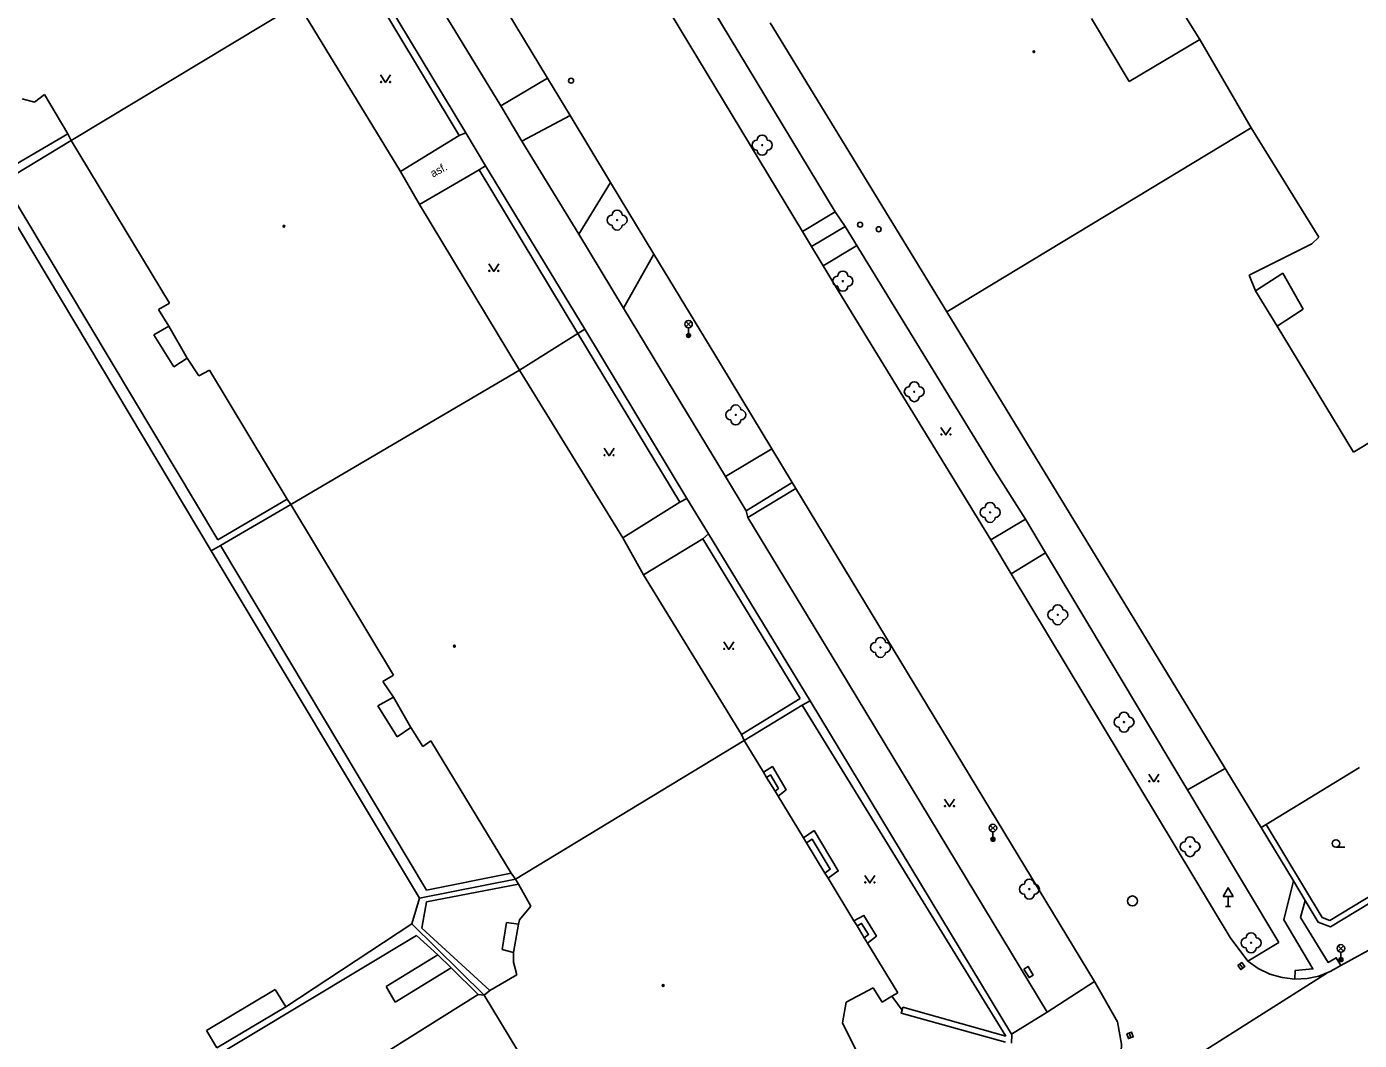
# Model space of a CAD drawing. Extents: x -599770 to -598493, y -1162076 to -1159209.
# Drawn here: x -598700.5 to -598633.9, y -1159530.3 to -1159479.7 of the extents above; entities that cross this region are included whole.
import ezdxf

# ---------------------------------------------------------------- set-up
doc = ezdxf.new("R2010")
doc.units = 0
doc.layers.add('Podklad', color=7, linetype='Continuous')

msp = doc.modelspace()

# ---------------------------------------------------------------- linework, layer by layer
at = {"layer": 'Podklad'}
for p, q in [((-598667.532, -1159494.68), (-598667.267, -1159494.415)), ((-598667.532, -1159494.415), (-598667.267, -1159494.68)), ((-598667.4, -1159494.735), (-598667.4, -1159495.11)), ((-598652.323, -1159519.84), (-598652.058, -1159519.575)), ((-598652.323, -1159519.575), (-598652.058, -1159519.84)), ((-598652.19, -1159519.895), (-598652.19, -1159520.27)), ((-598635.05, -1159520.668), (-598634.613, -1159520.668)), ((-598640.44, -1159523.121), (-598640.44, -1159523.63)), ((-598640.565, -1159523.63), (-598640.315, -1159523.63)), ((-598634.933, -1159525.85), (-598634.668, -1159525.585)), ((-598634.933, -1159525.585), (-598634.668, -1159525.85)), ((-598634.8, -1159525.905), (-598634.8, -1159526.28)), ((-598639.855, -1159526.5), (-598639.705, -1159526.7)), ((-598645.381, -1159529.942), (-598645.299, -1159530.178))]:
    msp.add_line(p, q, dxfattribs=at)
for points in [[(-598661.25, -1159490.67), (-598661.71, -1159489.92), (-598670.04, -1159476.14), (-598671.08, -1159474.43), (-598681.25, -1159457.63)], [(-598685.57, -1159463.87), (-598674.45, -1159482.26), (-598673.32, -1159484.13), (-598671.3, -1159487.47), (-598669.13, -1159491.05), (-598665.81, -1159496.53)], [(-598688.44, -1159464.55), (-598676.773, -1159483.639)], [(-598660.08, -1159488.94), (-598668.41, -1159475.16)], [(-598645.2, -1159474.98), (-598641.85, -1159480.34)], [(-598678.87, -1159485.13), (-598683.86, -1159476.8)], [(-598678.53, -1159484.99), (-598683.58, -1159476.62)], [(-598698.25, -1159485.37), (-598686.91, -1159478.56)], [(-598686.91, -1159478.56), (-598681.8, -1159486.92)], [(-598654.49, -1159493.94), (-598663.32, -1159479.5)], [(-598647.26, -1159479.29), (-598645.38, -1159482.43)], [(-598645.38, -1159482.43), (-598641.85, -1159480.34)], [(-598641.85, -1159480.34), (-598639.28, -1159484.74)], [(-598682.79, -1159482.105), (-598682.54, -1159482.48), (-598682.29, -1159482.105)], [(-598676.773, -1159483.639), (-598674.45, -1159482.26)], [(-598700.08, -1159483.46), (-598700.7, -1159483.3)], [(-598699.58, -1159483.08), (-598700.08, -1159483.46)], [(-598698.42, -1159485.04), (-598699.58, -1159483.08)], [(-598676.773, -1159483.639), (-598675.727, -1159485.416)], [(-598673.32, -1159484.13), (-598675.727, -1159485.416)], [(-598654.49, -1159493.94), (-598639.28, -1159484.74)], [(-598639.28, -1159484.74), (-598635.91, -1159490.21)], [(-598698.42, -1159485.04), (-598702.01, -1159487.14)], [(-598701.63, -1159487.43), (-598698.25, -1159485.37)], [(-598698.25, -1159485.37), (-598698.42, -1159485.04)], [(-598693.34, -1159493.5), (-598698.25, -1159485.37)], [(-598681.8, -1159486.92), (-598678.87, -1159485.13)], [(-598678.87, -1159485.13), (-598678.53, -1159484.99)], [(-598677.54, -1159486.64), (-598678.53, -1159484.99)], [(-598675.727, -1159485.416), (-598672.89, -1159490.05)], [(-598677.87, -1159486.84), (-598680.84, -1159488.58)], [(-598677.54, -1159486.64), (-598677.87, -1159486.84)], [(-598672.93, -1159495.01), (-598677.87, -1159486.84)], [(-598672.59, -1159494.8), (-598677.54, -1159486.64)], [(-598690.93, -1159505.31), (-598701.63, -1159487.43)], [(-598681.8, -1159486.92), (-598680.84, -1159488.58)], [(-598672.89, -1159490.05), (-598671.3, -1159487.47)], [(-598691.25, -1159505.86), (-598702.19, -1159487.6)], [(-598680.84, -1159488.58), (-598675.85, -1159496.85)], [(-598661.71, -1159489.92), (-598660.08, -1159488.94)], [(-598659.57, -1159489.67), (-598660.08, -1159488.94)], [(-598672.89, -1159490.05), (-598670.651, -1159493.751)], [(-598659.57, -1159489.67), (-598661.25, -1159490.67)], [(-598652.09, -1159501.88), (-598659.57, -1159489.67)], [(-598659.9, -1159492.9), (-598661.25, -1159490.67)], [(-598660.669, -1159491.63), (-598659.04, -1159490.65), (-598658.989, -1159490.619)], [(-598636.25, -1159490.54), (-598639.38, -1159492.1)], [(-598635.91, -1159490.21), (-598636.25, -1159490.54)], [(-598677.38, -1159491.535), (-598677.13, -1159491.91), (-598676.88, -1159491.535)], [(-598669.13, -1159491.05), (-598670.651, -1159493.751)], [(-598639.38, -1159492.1), (-598639.07, -1159492.88)], [(-598639.07, -1159492.88), (-598637.7, -1159492)], [(-598637.7, -1159492), (-598636.68, -1159493.8)], [(-598693.89, -1159493.81), (-598693.34, -1159493.5)], [(-598652.29, -1159505.32), (-598659.9, -1159492.9)], [(-598639.07, -1159492.88), (-598637.99, -1159494.64)], [(-598693.37, -1159494.65), (-598693.89, -1159493.81)], [(-598670.651, -1159493.751), (-598668.12, -1159497.93), (-598665.56, -1159502.15)], [(-598638.79, -1159519.69), (-598654.49, -1159493.94)], [(-598636.68, -1159493.8), (-598637.99, -1159494.64)], [(-598693.37, -1159494.65), (-598694.12, -1159495.08)], [(-598692.46, -1159496.24), (-598693.37, -1159494.65)], [(-598672.93, -1159495.01), (-598672.59, -1159494.8)], [(-598667.48, -1159503.25), (-598672.59, -1159494.8)], [(-598637.99, -1159494.64), (-598634.17, -1159500.94)], [(-598694.12, -1159495.08), (-598693.12, -1159496.68)], [(-598675.85, -1159496.85), (-598672.93, -1159495.01)], [(-598667.83, -1159503.43), (-598672.93, -1159495.01)], [(-598693.12, -1159496.68), (-598692.46, -1159496.24)], [(-598691.87, -1159497.13), (-598692.46, -1159496.24)], [(-598691.34, -1159496.84), (-598691.87, -1159497.13)], [(-598687.45, -1159503.29), (-598691.34, -1159496.84)], [(-598687.28, -1159503.55), (-598675.85, -1159496.85)], [(-598675.85, -1159496.85), (-598670.69, -1159505.22)], [(-598665.81, -1159496.53), (-598663.24, -1159500.77), (-598662.22, -1159502.45), (-598662.04, -1159502.75)], [(-598634.17, -1159500.94), (-598627.62, -1159496.99)], [(-598654.79, -1159499.705), (-598654.54, -1159500.08), (-598654.29, -1159499.705)], [(-598671.62, -1159500.745), (-598671.37, -1159501.12), (-598671.12, -1159500.745)], [(-598665.56, -1159502.15), (-598663.24, -1159500.77)], [(-598665.56, -1159502.15), (-598664.52, -1159503.87)], [(-598650.56, -1159504.28), (-598652.09, -1159501.88)], [(-598662.22, -1159502.45), (-598664.52, -1159503.87)], [(-598664.44, -1159504.2), (-598662.04, -1159502.75)], [(-598662.04, -1159502.75), (-598647.12, -1159527.38)], [(-598687.45, -1159503.29), (-598690.93, -1159505.31)], [(-598687.28, -1159503.55), (-598687.45, -1159503.29)], [(-598667.83, -1159503.43), (-598670.69, -1159505.22)], [(-598667.48, -1159503.25), (-598667.83, -1159503.43)], [(-598666.4, -1159505.01), (-598667.48, -1159503.25)], [(-598690.79, -1159505.6), (-598687.28, -1159503.55)], [(-598682.15, -1159512.08), (-598687.28, -1159503.55)], [(-598664.52, -1159503.87), (-598664.44, -1159504.2)], [(-598659.89, -1159511.7), (-598664.44, -1159504.2)], [(-598652.29, -1159505.32), (-598650.56, -1159504.28)], [(-598649.57, -1159505.96), (-598650.56, -1159504.28)], [(-598670.69, -1159505.22), (-598669.65, -1159507.06)], [(-598669.65, -1159507.06), (-598666.69, -1159505.27)], [(-598666.69, -1159505.27), (-598666.4, -1159505.01)], [(-598661.82, -1159513.24), (-598666.69, -1159505.27)], [(-598661.32, -1159513.35), (-598666.4, -1159505.01)], [(-598651.28, -1159507.01), (-598652.29, -1159505.32)], [(-598691.25, -1159505.86), (-598690.79, -1159505.6)], [(-598680.84, -1159523.21), (-598691.25, -1159505.86)], [(-598680.5, -1159522.81), (-598690.79, -1159505.6)], [(-598649.57, -1159505.96), (-598651.28, -1159507.01)], [(-598637.9, -1159525.42), (-598649.57, -1159505.96)], [(-598600.46, -1159505.95), (-598633.25, -1159525.72), (-598634.8, -1159526.57)], [(-598669.65, -1159507.06), (-598664.75, -1159515.03)], [(-598639.46, -1159526.36), (-598640.34, -1159525.17), (-598651.28, -1159507.01)], [(-598665.64, -1159510.415), (-598665.39, -1159510.79), (-598665.14, -1159510.415)], [(-598682.67, -1159512.39), (-598682.15, -1159512.08)], [(-598647.12, -1159527.38), (-598649.48, -1159528.91), (-598659.89, -1159511.7)], [(-598682.15, -1159513.18), (-598682.67, -1159512.39)], [(-598623.33, -1159512.45), (-598621.31, -1159515.82), (-598623.4, -1159517.08), (-598635.35, -1159524.32), (-598635.74, -1159524.17), (-598638.53, -1159519.54)], [(-598682.93, -1159513.6), (-598682.15, -1159513.18)], [(-598681.27, -1159514.69), (-598682.15, -1159513.18)], [(-598664.75, -1159515.03), (-598661.82, -1159513.24)], [(-598661.73, -1159513.57), (-598661.32, -1159513.35)], [(-598651.24, -1159530.04), (-598651.26, -1159530), (-598661.32, -1159513.35)], [(-598681.96, -1159515.15), (-598682.93, -1159513.6)], [(-598664.62, -1159515.33), (-598661.73, -1159513.57)], [(-598661.73, -1159513.57), (-598651.55, -1159530.11)], [(-598681.27, -1159514.69), (-598681.96, -1159515.15)], [(-598680.68, -1159515.64), (-598681.27, -1159514.69)], [(-598680.27, -1159515.35), (-598680.68, -1159515.64)], [(-598676.26, -1159521.97), (-598680.27, -1159515.35)], [(-598676.05, -1159522.26), (-598664.62, -1159515.33)], [(-598664.75, -1159515.03), (-598664.62, -1159515.33)], [(-598664.62, -1159515.33), (-598663.65, -1159516.92)], [(-598621.16, -1159515.49), (-598620.9, -1159515.92), (-598635.32, -1159524.65), (-598635.94, -1159524.41), (-598636.58, -1159523.33)], [(-598663.65, -1159516.92), (-598663.21, -1159516.64), (-598662.52, -1159517.8), (-598662.92, -1159518.12)], [(-598642.468, -1159517.804), (-598642.32, -1159517.72), (-598640.589, -1159516.739)], [(-598633.87, -1159516.68), (-598638.53, -1159519.54)], [(-598663.65, -1159516.92), (-598663.5, -1159517.18)], [(-598663.5, -1159517.18), (-598663.31, -1159517.06), (-598662.91, -1159517.73), (-598663.07, -1159517.87)], [(-598663.5, -1159517.18), (-598663.07, -1159517.87)], [(-598644.4, -1159517.025), (-598644.15, -1159517.4), (-598643.9, -1159517.025)], [(-598663.07, -1159517.87), (-598662.92, -1159518.12)], [(-598662.92, -1159518.12), (-598661.66, -1159520.19)], [(-598654.61, -1159518.265), (-598654.36, -1159518.64), (-598654.11, -1159518.265)], [(-598661.66, -1159520.19), (-598661.13, -1159519.84), (-598659.92, -1159521.85), (-598660.43, -1159522.22)], [(-598638.53, -1159519.54), (-598638.79, -1159519.69)], [(-598637.17, -1159522.34), (-598638.79, -1159519.69)], [(-598661.66, -1159520.19), (-598661.51, -1159520.45)], [(-598661.51, -1159520.45), (-598661.23, -1159520.26), (-598660.32, -1159521.77), (-598660.59, -1159521.96)], [(-598661.51, -1159520.45), (-598660.59, -1159521.96)], [(-598676.26, -1159521.97), (-598680.5, -1159522.81)], [(-598676.05, -1159522.26), (-598676.26, -1159521.97)], [(-598660.59, -1159521.96), (-598660.43, -1159522.22)], [(-598658.59, -1159522.075), (-598658.34, -1159522.45), (-598658.09, -1159522.075)], [(-598680.84, -1159523.21), (-598676.05, -1159522.26)], [(-598680.5, -1159523.4), (-598675.9, -1159522.51)], [(-598675.9, -1159522.51), (-598676.05, -1159522.26)], [(-598675.28, -1159523.61), (-598675.9, -1159522.51)], [(-598660.43, -1159522.22), (-598659.14, -1159524.34)], [(-598637.17, -1159522.34), (-598637.65, -1159524.29), (-598636.2, -1159526.74), (-598637.09, -1159526.83), (-598637.1, -1159527.26)], [(-598636.58, -1159523.33), (-598637.17, -1159522.34)], [(-598681.23, -1159524.49), (-598680.84, -1159523.21)], [(-598680.73, -1159524.71), (-598680.5, -1159523.4)], [(-598636.58, -1159523.33), (-598636.82, -1159524.18), (-598635.44, -1159526.42), (-598635.03, -1159526.19), (-598634.8, -1159526.57)], [(-598675.85, -1159524.3), (-598675.28, -1159523.61)], [(-598659.14, -1159524.34), (-598658.64, -1159524.07), (-598658.01, -1159525.1), (-598658.46, -1159525.45)], [(-598681.23, -1159524.49), (-598687.53, -1159528.63)], [(-598677.62, -1159528.05), (-598681.23, -1159524.49)], [(-598677.33, -1159527.82), (-598680.73, -1159524.71)], [(-598676.71, -1159525.78), (-598676.5, -1159524.43)], [(-598676.5, -1159524.43), (-598675.89, -1159524.51)], [(-598676.14, -1159525.93), (-598675.89, -1159524.51)], [(-598675.89, -1159524.51), (-598675.85, -1159524.3)], [(-598659.14, -1159524.34), (-598658.98, -1159524.59)], [(-598658.98, -1159524.59), (-598658.75, -1159524.47), (-598658.41, -1159525.03), (-598658.62, -1159525.19)], [(-598658.98, -1159524.59), (-598658.62, -1159525.19)], [(-598697.78, -1159535.16), (-598680.99, -1159525.08)], [(-598680.99, -1159525.08), (-598679.93, -1159526.04)], [(-598658.62, -1159525.19), (-598658.46, -1159525.45)], [(-598658.46, -1159525.45), (-598656.95, -1159527.93)], [(-598639.46, -1159526.36), (-598637.9, -1159525.42)], [(-598679.93, -1159526.04), (-598682.51, -1159527.62)], [(-598679.93, -1159526.04), (-598679.26, -1159526.69)], [(-598676.14, -1159525.93), (-598676.71, -1159525.78)], [(-598676.15, -1159526.41), (-598676.14, -1159525.93)], [(-598682.06, -1159528.4), (-598679.26, -1159526.69)], [(-598679.26, -1159526.69), (-598677.91, -1159528.02)], [(-598675.98, -1159527.04), (-598676.15, -1159526.41)], [(-598639.46, -1159526.36), (-598638.93, -1159526.73), (-598638.36, -1159527), (-598637.74, -1159527.18), (-598637.1, -1159527.26)], [(-598637.1, -1159527.26), (-598636.49, -1159527.23), (-598635.9, -1159527.1), (-598635.33, -1159526.88), (-598634.8, -1159526.57)], [(-598677.33, -1159527.82), (-598675.98, -1159527.04)], [(-598647.418, -1159534.502), (-598635.506, -1159526.948)], [(-598647.12, -1159527.38), (-598645.97, -1159529.38)], [(-598691.48, -1159529.82), (-598688.05, -1159527.77)], [(-598688.05, -1159527.77), (-598687.53, -1159528.63)], [(-598685.82, -1159532.98), (-598677.91, -1159528.02)], [(-598682.51, -1159527.62), (-598682.06, -1159528.4)], [(-598677.91, -1159528.02), (-598677.62, -1159528.05)], [(-598677.62, -1159528.05), (-598677.33, -1159527.82)], [(-598670.98, -1159539), (-598677.62, -1159528.05)], [(-598658.18, -1159527.69), (-598659.53, -1159528.41)], [(-598657.73, -1159528.41), (-598658.18, -1159527.69)], [(-598657.25, -1159528.11), (-598657.73, -1159528.41)], [(-598656.95, -1159527.93), (-598657.25, -1159528.11)], [(-598657.25, -1159528.11), (-598656.73, -1159528.8)], [(-598687.53, -1159528.63), (-598690.97, -1159530.68)], [(-598659.53, -1159528.41), (-598659.7, -1159529.43)], [(-598651.57, -1159530.4), (-598656.77, -1159528.95), (-598656.73, -1159528.8)], [(-598656.73, -1159528.8), (-598656.69, -1159528.66), (-598651.55, -1159530.11)], [(-598659.7, -1159529.43), (-598659.01, -1159530.85)], [(-598651.26, -1159530), (-598649.48, -1159528.91)], [(-598646.71, -1159533.71), (-598646.15, -1159532.72), (-598645.82, -1159531.63), (-598645.77, -1159530.5), (-598645.97, -1159529.38)], [(-598690.97, -1159530.68), (-598691.48, -1159529.82)], [(-598651.24, -1159530.04), (-598651.27, -1159530.45)]]:
    msp.add_lwpolyline(points, dxfattribs=at)
for points in [[(-598640.69, -1159523.121), (-598640.19, -1159523.121), (-598640.44, -1159522.688)], [(-598650.647, -1159526.752), (-598650.386, -1159527.178), (-598650.173, -1159527.048), (-598650.434, -1159526.622)], [(-598639.955, -1159526.576), (-598639.804, -1159526.775), (-598639.605, -1159526.624), (-598639.756, -1159526.425)], [(-598645.499, -1159529.983), (-598645.417, -1159530.219), (-598645.181, -1159530.137), (-598645.263, -1159529.901)]]:
    msp.add_lwpolyline(points, close=True, dxfattribs=at)
for centre, radius in [((-598650.14, -1159480.94), 0.045), ((-598650.14, -1159480.94), 0.0199), ((-598682.765, -1159482.455), 0.025), ((-598682.315, -1159482.455), 0.025), ((-598673.27, -1159482.39), 0.125), ((-598663.72, -1159485.61), 0.025), ((-598670.97, -1159489.35), 0.025), ((-598658.83, -1159489.58), 0.125), ((-598687.62, -1159489.66), 0.045), ((-598687.62, -1159489.66), 0.0199), ((-598657.9, -1159489.81), 0.125), ((-598677.355, -1159491.885), 0.025), ((-598676.905, -1159491.885), 0.025), ((-598659.69, -1159492.4), 0.025), ((-598667.4, -1159494.547), 0.188), ((-598667.4, -1159495.11), 0.1), ((-598667.4, -1159495.11), 0.0723), ((-598667.4, -1159495.11), 0.0438), ((-598656.12, -1159497.92), 0.025), ((-598665.04, -1159499.08), 0.025), ((-598654.765, -1159500.055), 0.025), ((-598654.315, -1159500.055), 0.025), ((-598671.595, -1159501.095), 0.025), ((-598671.145, -1159501.095), 0.025), ((-598652.33, -1159503.95), 0.025), ((-598648.95, -1159509.06), 0.025), ((-598679.1, -1159510.63), 0.045), ((-598679.1, -1159510.63), 0.0199), ((-598665.615, -1159510.765), 0.025), ((-598665.165, -1159510.765), 0.025), ((-598657.81, -1159510.69), 0.025), ((-598645.64, -1159514.42), 0.025), ((-598644.375, -1159517.375), 0.025), ((-598643.925, -1159517.375), 0.025), ((-598654.585, -1159518.615), 0.025), ((-598654.135, -1159518.615), 0.025), ((-598652.19, -1159519.707), 0.188), ((-598652.19, -1159520.27), 0.1), ((-598652.19, -1159520.27), 0.0723), ((-598652.19, -1159520.27), 0.0438), ((-598642.34, -1159520.64), 0.025), ((-598635.05, -1159520.48), 0.188), ((-598658.565, -1159522.425), 0.025), ((-598658.115, -1159522.425), 0.025), ((-598650.37, -1159522.76), 0.025), ((-598645.22, -1159523.35), 0.25), ((-598639.29, -1159525.44), 0.025), ((-598634.8, -1159525.718), 0.188), ((-598634.8, -1159526.28), 0.1), ((-598634.8, -1159526.28), 0.0723), ((-598634.8, -1159526.28), 0.0438), ((-598668.67, -1159527.57), 0.045), ((-598668.67, -1159527.57), 0.0199)]:
    msp.add_circle(centre, radius, dxfattribs=at)
for centre, start, end in [((-598663.97, -1159485.61), 90, 270), ((-598663.72, -1159485.36), 0, 180), ((-598663.47, -1159485.61), 270, 90), ((-598663.72, -1159485.86), 180, 0), ((-598670.97, -1159489.1), 0, 180), ((-598671.22, -1159489.35), 90, 270), ((-598670.72, -1159489.35), 270, 90), ((-598670.97, -1159489.6), 180, 0), ((-598659.94, -1159492.4), 90, 270), ((-598659.69, -1159492.15), 0, 180), ((-598659.44, -1159492.4), 270, 90), ((-598659.69, -1159492.65), 180, 0), ((-598656.12, -1159497.67), 0, 180), ((-598656.37, -1159497.92), 90, 270), ((-598656.12, -1159498.17), 180, 0), ((-598655.87, -1159497.92), 270, 90), ((-598665.29, -1159499.08), 90, 270), ((-598665.04, -1159498.83), 0, 180), ((-598664.79, -1159499.08), 270, 90), ((-598665.04, -1159499.33), 180, 0), ((-598652.33, -1159503.7), 0, 180), ((-598652.58, -1159503.95), 90, 270), ((-598652.08, -1159503.95), 270, 90), ((-598652.33, -1159504.2), 180, 0), ((-598649.2, -1159509.06), 90, 270), ((-598648.95, -1159508.81), 0, 180), ((-598648.7, -1159509.06), 270, 90), ((-598648.95, -1159509.31), 180, 0), ((-598658.06, -1159510.69), 90, 270), ((-598657.81, -1159510.44), 0, 180), ((-598657.56, -1159510.69), 270, 90), ((-598657.81, -1159510.94), 180, 0), ((-598645.89, -1159514.42), 90, 270), ((-598645.64, -1159514.17), 0, 180), ((-598645.39, -1159514.42), 270, 90), ((-598645.64, -1159514.67), 180, 0), ((-598642.34, -1159520.39), 0, 180), ((-598642.59, -1159520.64), 90, 270), ((-598642.09, -1159520.64), 270, 90), ((-598642.34, -1159520.89), 180, 0), ((-598650.62, -1159522.76), 90, 270), ((-598650.37, -1159522.51), 0, 180), ((-598650.12, -1159522.76), 270, 90), ((-598650.37, -1159523.01), 180, 0), ((-598639.54, -1159525.44), 90, 270), ((-598639.29, -1159525.19), 0, 180), ((-598639.04, -1159525.44), 270, 90), ((-598639.29, -1159525.69), 180, 0)]:
    msp.add_arc(centre, 0.25, start, end, dxfattribs=at)

# ---------------------------------------------------------------- texts
msp.add_text('asf.', height=0.4, rotation=28.47044, dxfattribs=at).set_placement((-598680.17, -1159487.23))

doc.saveas('drawing.dxf')
